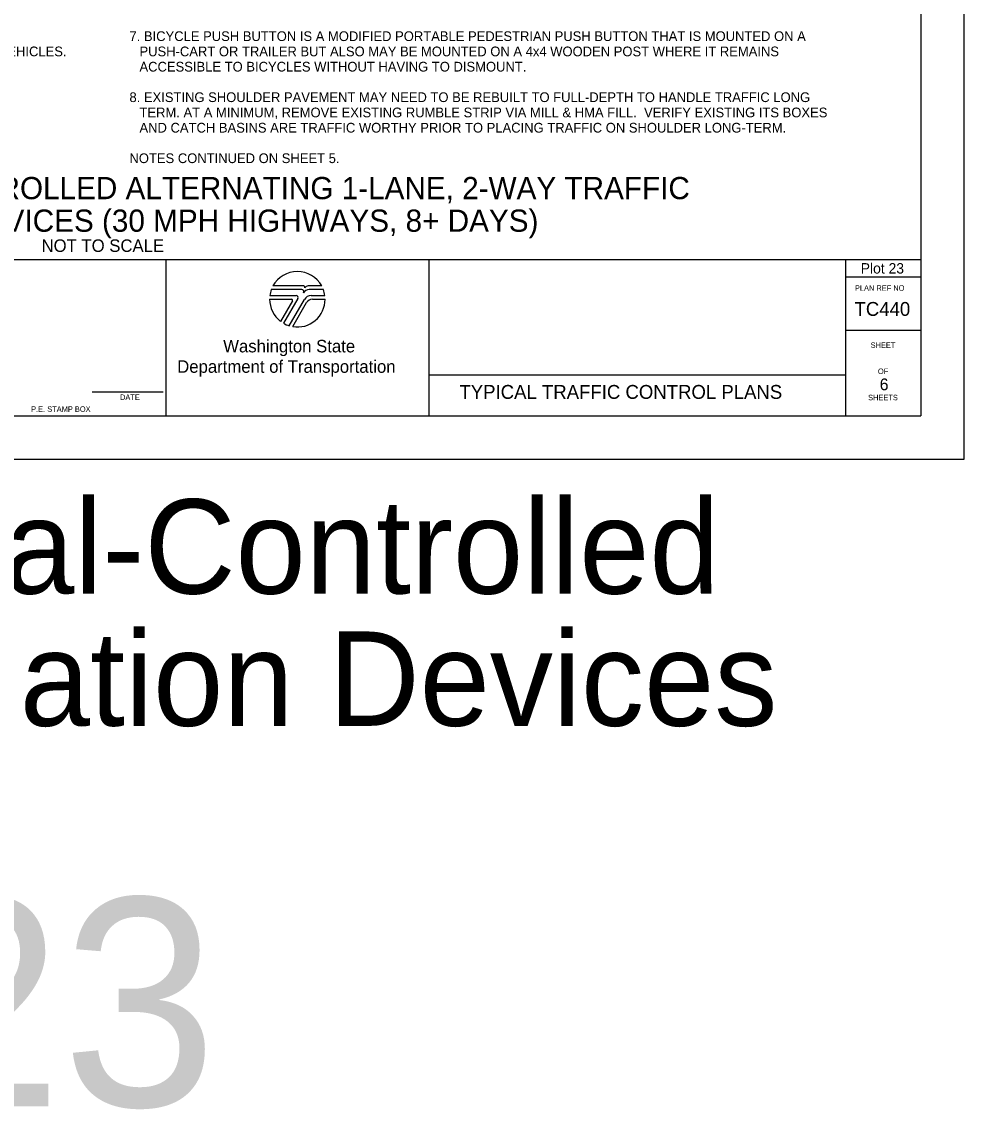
# Model space of a CAD drawing. Extents: x 99982 to 100176, y 99905 to 100011.
# Drawn here: x 100049.27 to 100056.06, y 99935.01 to 99942.84 of the extents above; entities that cross this region are included whole.
import ezdxf

# ---------------------------------------------------------------- set-up
doc = ezdxf.new("R2010")
doc.units = 0
for name, color, linetype in [('SH_DE_DetailHeading1Text', 7, 'Continuous'), ('SH_GI_GeneralNotesBodyText', 7, 'Continuous'), ('SH_GI_PlotLimits', 7, 'Continuous'), ('SH_GI_SheetBorder', 7, 'Continuous'), ('SH_GI_SheetLocationText', 7, 'Continuous'), ('SH_GI_SheetTextInCells', 7, 'Continuous'), ('SH_GI_TitleBlockText', 7, 'Continuous'), ('SH_GI_WSDOTLogo', 7, 'Continuous')]:
    doc.layers.add(name, color=color, linetype=linetype)

msp = doc.modelspace()

# ---------------------------------------------------------------- linework, layer by layer
at = {"layer": 'SH_GI_PlotLimits'}
msp.add_lwpolyline([(100039.0625, 99939.6875), (100056.0625, 99939.6875), (100056.0625, 99950.6875), (100039.0625, 99950.6875)], close=True, dxfattribs=at)
at = {"layer": 'SH_GI_SheetBorder'}
for p, q in [((100055.75, 99950.375), (100055.75, 99940)), ((100040, 99941.1259), (100055.75, 99941.1259)), ((100050.3089, 99941.1259), (100050.3089, 99940)), ((100052.2055, 99941.1259), (100052.2055, 99940)), ((100055.2079, 99941.1259), (100055.2079, 99940)), ((100055.2079, 99941.0008), (100055.75, 99941.0008)), ((100055.2079, 99940.6176), (100055.75, 99940.6176)), ((100052.2055, 99940.2955), (100055.2079, 99940.2955)), ((100049.7797, 99940.1733), (100050.2914, 99940.1733)), ((100040, 99940), (100055.75, 99940))]:
    msp.add_line(p, q, dxfattribs=at)
at = {"layer": 'SH_GI_WSDOTLogo'}
for p, q in [((100051.2894, 99940.9094), (100051.0697, 99940.9094)), ((100051.303, 99940.9354), (100051.0815, 99940.9354)), ((100051.433, 99940.9354), (100051.3351, 99940.9354)), ((100051.343, 99940.9094), (100051.3429, 99940.9094)), ((100051.4448, 99940.9094), (100051.343, 99940.9094)), ((100051.0572, 99940.84), (100051.2148, 99940.84)), ((100051.059, 99940.8661), (100051.2496, 99940.8661)), ((100051.222, 99940.8277), (100051.1364, 99940.6807)), ((100051.261, 99940.8464), (100051.1567, 99940.6672)), ((100051.1989, 99940.6487), (100051.3089, 99940.839)), ((100051.2244, 99940.6428), (100051.3242, 99940.8156)), ((100051.3558, 99940.8661), (100051.4555, 99940.8661)), ((100051.3655, 99940.8394), (100051.4572, 99940.8394))]:
    msp.add_line(p, q, dxfattribs=at)
for centre, radius, start, end in [((100051.2572, 99940.84), 0.2, 28.47865, 151.53204), ((100051.2572, 99940.84), 0.2, 159.69598, 172.50569), ((100051.2894, 99940.8946), 0.0148, 327.8418, 89.99855), ((100051.3429, 99940.861), 0.0484, 89.99529, 147.82376), ((100051.303, 99940.9263), 0.00903, 329.87418, 90.00328), ((100051.3352, 99940.9066), 0.0287, 90.00721, 148.16763), ((100051.2572, 99940.84), 0.2, 7.49431, 20.29406), ((100051.2572, 99940.84), 0.2, 179.99864, 232.84327), ((100051.2149, 99940.8318), 0.0082, 329.74356, 90), ((100051.2572, 99940.84), 0.2, 260.54554, 359.80857), ((100051.2497, 99940.853), 0.0131, 329.76834, 90), ((100051.3558, 99940.8119), 0.0542, 90, 149.99738), ((100051.3654, 99940.7918), 0.0476, 90, 150.05432), ((100051.2572, 99940.84), 0.2, 239.79292, 253.0448)]:
    msp.add_arc(centre, radius, start, end, dxfattribs=at)

# ---------------------------------------------------------------- texts
at = {"layer": 'SH_DE_DetailHeading1Text'}
for s, height, p in [('ADVANCED TEMPORARY SIGNAL-CONTROLLED ALTERNATING 1-LANE, 2-WAY TRAFFIC', 0.16, (100044.9788, 99941.5606)), ('25 WZSL + CHANNELIZING DEVICES (30 MPH HIGHWAYS, 8+ DAYS)', 0.16, (100046.0628, 99941.3259)), ('NOT TO SCALE', 0.09, (100049.4141, 99941.1809))]:
    msp.add_text(s, height=height, rotation=360, dxfattribs=at).set_placement(p)
at = {"layer": 'SH_GI_GeneralNotesBodyText'}
for s, p in [('7. BICYCLE PUSH BUTTON IS A MODIFIED PORTABLE PEDESTRIAN PUSH BUTTON THAT IS MOUNTED ON A ', (100050.0475, 99942.6998)), (':  (1) DEFAULT TIMING PLAN DESIGNED ONLY FOR VEHICLES. ', (100046.7909, 99942.5899)), ('PUSH-CART OR TRAILER BUT ALSO MAY BE MOUNTED ON A 4x4 WOODEN POST WHERE IT REMAINS ', (100050.1197, 99942.5899)), ('ACCESSIBLE TO BICYCLES WITHOUT HAVING TO DISMOUNT.', (100050.1197, 99942.48)), ('8. EXISTING SHOULDER PAVEMENT MAY NEED TO BE REBUILT TO FULL-DEPTH TO HANDLE TRAFFIC LONG ', (100050.0475, 99942.2602)), ('TERM. AT A MINIMUM, REMOVE EXISTING RUMBLE STRIP VIA MILL & HMA FILL.  VERIFY EXISTING ITS BOXES ', (100050.1197, 99942.1503)), ('AND CATCH BASINS ARE TRAFFIC WORTHY PRIOR TO PLACING TRAFFIC ON SHOULDER LONG-TERM.', (100050.1197, 99942.0404)), ('NOTES CONTINUED ON SHEET 5.', (100050.0475, 99941.8206))]:
    msp.add_text(s, height=0.07, rotation=360, dxfattribs=at).set_placement(p)
at = {"layer": 'SH_GI_SheetBorder'}
msp.add_text('PLAN REF NO', height=0.040032, dxfattribs=at).set_placement((100055.2747, 99940.9008))
at = {"layer": 'SH_GI_SheetLocationText'}
for s, height, p in [('Plot 23', 0.075, (100055.3164, 99941.025)), (' Temp Signal-Controlled', 0.68, (100044.4951, 99938.7191)), ('Alt Traffic w/ Channelization Devices', 0.68, (100039.9592, 99937.7671)), ('Plot 23', 1.5, (100044.4341, 99935.0267))]:
    msp.add_text(s, height=height, dxfattribs=at).set_placement(p)
at = {"layer": 'SH_GI_SheetTextInCells'}
for s, height, p in [('Washington State', 0.090072, (100050.7229, 99940.4571)), ('SHEET', 0.04003, (100055.3877, 99940.4896)), ('Department of Transportation', 0.090072, (100050.3916, 99940.3101)), ('OF', 0.04003, (100055.4406, 99940.3008)), ('DATE', 0.04003, (100049.9794, 99940.1141)), ('SHEETS', 0.04003, (100055.3698, 99940.112)), ('P.E. STAMP BOX', 0.040032, (100049.339, 99940.0286))]:
    msp.add_text(s, height=height, dxfattribs=at).set_placement(p)
at = {"layer": 'SH_GI_TitleBlockText'}
for s, height, p in [('TC440', 0.1, (100055.2718, 99940.72)), ('6', 0.085, (100055.4534, 99940.1843)), ('TYPICAL TRAFFIC CONTROL PLANS', 0.1, (100052.4251, 99940.1224))]:
    msp.add_text(s, height=height, dxfattribs=at).set_placement(p)

doc.saveas('drawing.dxf')
